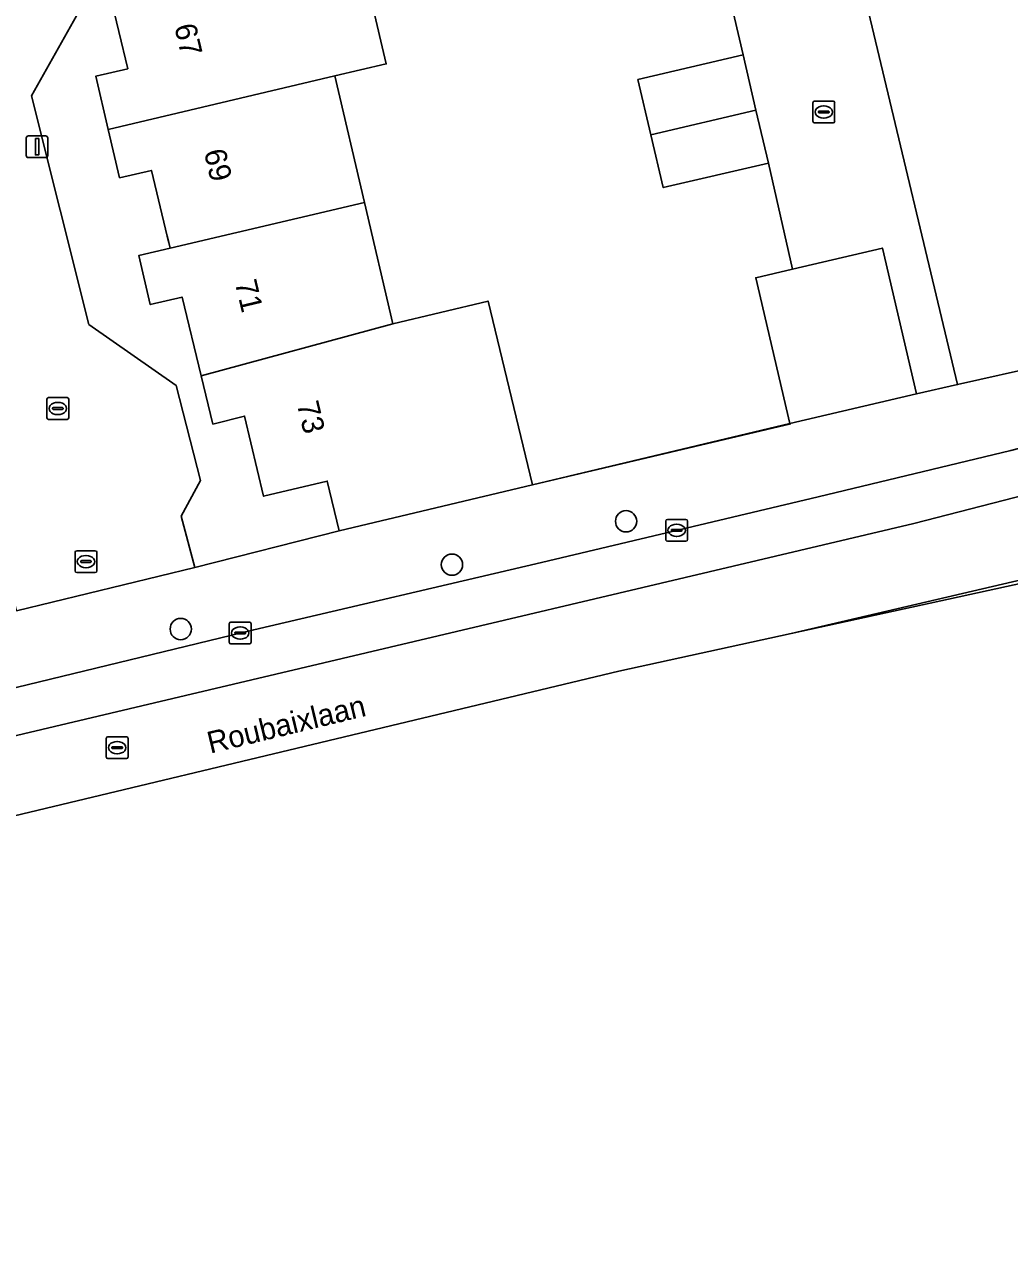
# Model space of a CAD drawing. Extents: x 158472 to 159562, y 388525 to 389606.
# Drawn here: x 159410.9 to 159456.2, y 388620.6 to 388677 of the extents above; entities that cross this region are included whole.
import ezdxf

# ---------------------------------------------------------------- set-up
doc = ezdxf.new("R2010")
doc.units = 0
for name, color, linetype in [('IMGEO_Boom', 7, 'Continuous'), ('IMGEO_Erf', 7, 'Continuous'), ('IMGEO_Kolk', 7, 'Continuous'), ('IMGEO_Lichtmast', 7, 'Continuous'), ('IMGEO_Muur', 7, 'Continuous'), ('IMGEO_Openbare_ruimte_label', 7, 'Continuous'), ('IMGEO_Pand', 7, 'Continuous'), ('IMGEO_Pand_nummerreeks', 7, 'Continuous'), ('IMGEO_Rijbaan_lokaal_gesloten', 7, 'Continuous'), ('IMGEO_Rijbaan_lokaal_open', 7, 'Continuous'), ('IMGEO_Rioolput', 7, 'Continuous'), ('IMGEO_Voetpad_open', 7, 'Continuous')]:
    doc.layers.add(name, color=color, linetype=linetype)

msp = doc.modelspace()

# ---------------------------------------------------------------- linework, layer by layer
at = {"layer": 'IMGEO_Boom'}
for centre in [(159438.588, 388654.161), (159430.583, 388652.169), (159418.119, 388649.208)]:
    msp.add_circle(centre, 0.489, dxfattribs=at)
at = {"layer": 'IMGEO_Erf'}
for points in [[(159449.73, 388677.568), (159453.824, 388660.442), (159457.781, 388661.341), (159457.195, 388663.823), (159462.053, 388664.971), (159467.02, 388666.144), (159467.607, 388663.662), (159469.556, 388664.203), (159468.983, 388666.626), (159473.739, 388667.75), (159478.692, 388668.92), (159479.264, 388666.497), (159483.225, 388667.513), (159482.67, 388669.888), (159481.42, 388675.178), (159473.944, 388706.509)], [(159426.244, 388680.807), (159427.561, 388675.181), (159425.201, 388674.629), (159426.562, 388668.817), (159427.869, 388663.23), (159432.24, 388664.282), (159434.283, 388655.838), (159446.116, 388658.65), (159444.546, 388665.352), (159446.23, 388665.751), (159445.127, 388670.625), (159440.293, 388669.493), (159439.725, 388671.921), (159439.13, 388674.46), (159443.964, 388675.592), (159442.377, 388682.406)], [(159413.737, 388678.145), (159411.255, 388673.704), (159413.892, 388663.207), (159417.902, 388660.407), (159419.033, 388656.042), (159418.134, 388654.399), (159418.765, 388652.043), (159425.393, 388653.718), (159424.852, 388656.005), (159421.923, 388655.313), (159421.051, 388658.997), (159419.599, 388658.63), (159419.058, 388660.85), (159418.178, 388664.466), (159416.715, 388664.117), (159416.184, 388666.37), (159417.626, 388666.71), (159417.565, 388666.965), (159417.492, 388667.27), (159416.773, 388670.288), (159415.31, 388669.951), (159414.789, 388672.163), (159414.212, 388674.613), (159415.68, 388674.957), (159414.864, 388678.4)]]:
    msp.add_lwpolyline(points, dxfattribs=at)
at = {"layer": 'IMGEO_Kolk'}
for p, q in [((159447.172, 388672.542), (159447.172, 388673.394)), ((159447.247, 388673.468), (159448.099, 388673.468)), ((159447.66, 388673.248), (159447.685, 388673.248)), ((159448.173, 388673.394), (159448.173, 388672.542)), ((159447.431, 388672.962), (159447.431, 388672.974)), ((159447.869, 388672.925), (159447.471, 388672.925)), ((159447.474, 388673.011), (159447.872, 388673.011)), ((159447.683, 388672.688), (159447.658, 388672.688)), ((159447.915, 388672.974), (159447.915, 388672.962)), ((159448.099, 388672.468), (159447.247, 388672.468)), ((159411.968, 388658.918), (159411.968, 388659.77)), ((159412.043, 388659.844), (159412.895, 388659.844)), ((159412.969, 388659.77), (159412.969, 388658.918)), ((159412.227, 388659.338), (159412.227, 388659.35)), ((159412.665, 388659.301), (159412.267, 388659.301)), ((159412.27, 388659.387), (159412.668, 388659.387)), ((159412.456, 388659.624), (159412.481, 388659.624)), ((159412.711, 388659.35), (159412.711, 388659.338)), ((159412.895, 388658.844), (159412.043, 388658.844)), ((159412.479, 388659.064), (159412.454, 388659.064)), ((159440.408, 388653.321), (159440.408, 388654.173)), ((159440.483, 388654.247), (159441.335, 388654.247)), ((159441.409, 388654.173), (159441.409, 388653.321)), ((159440.667, 388653.741), (159440.667, 388653.753)), ((159441.105, 388653.704), (159440.707, 388653.704)), ((159440.71, 388653.79), (159441.108, 388653.79)), ((159440.896, 388654.027), (159440.921, 388654.027)), ((159441.151, 388653.753), (159441.151, 388653.741)), ((159441.335, 388653.247), (159440.483, 388653.247)), ((159440.919, 388653.467), (159440.894, 388653.467)), ((159420.35, 388648.601), (159420.35, 388649.453)), ((159420.425, 388649.527), (159421.277, 388649.527)), ((159420.609, 388649.021), (159420.609, 388649.033)), ((159420.652, 388649.07), (159421.05, 388649.07)), ((159420.838, 388649.307), (159420.863, 388649.307)), ((159421.093, 388649.033), (159421.093, 388649.021)), ((159421.351, 388649.453), (159421.351, 388648.601)), ((159421.277, 388648.527), (159420.425, 388648.527)), ((159421.047, 388648.984), (159420.649, 388648.984)), ((159420.861, 388648.747), (159420.836, 388648.747))]:
    msp.add_line(p, q, dxfattribs=at)
for points in [[(159447.172, 388672.542), (159447.172, 388673.394)], [(159447.247, 388673.468), (159448.099, 388673.468)], [(159448.173, 388673.394), (159448.173, 388672.542)], [(159448.099, 388672.468), (159447.247, 388672.468)], [(159411.968, 388658.918), (159411.968, 388659.77)], [(159412.043, 388659.844), (159412.895, 388659.844)], [(159412.969, 388659.77), (159412.969, 388658.918)], [(159412.895, 388658.844), (159412.043, 388658.844)], [(159440.408, 388653.321), (159440.408, 388654.173)], [(159440.483, 388654.247), (159441.335, 388654.247)], [(159441.409, 388654.173), (159441.409, 388653.321)], [(159441.335, 388653.247), (159440.483, 388653.247)], [(159420.35, 388648.601), (159420.35, 388649.453)], [(159420.425, 388649.527), (159421.277, 388649.527)], [(159421.351, 388649.453), (159421.351, 388648.601)], [(159421.277, 388648.527), (159420.425, 388648.527)]]:
    msp.add_lwpolyline(points, dxfattribs=at)
for centre, radius, start, end in [((159447.249, 388673.392), 0.0765, 91.552, 178.448), ((159447.249, 388673.392), 0.0765, 91.552, 178.448), ((159448.097, 388673.392), 0.0765, 1.552, 88.448), ((159448.097, 388673.392), 0.0765, 1.552, 88.448), ((159447.471, 388672.971), 0.0403, 85.8775, 175.7526), ((159447.468, 388672.961), 0.0366, 178.938, 274.7102), ((159447.872, 388672.968), 0.043, 264.8664, 352.4533), ((159447.876, 388672.973), 0.0386, 1.7309, 96.639), ((159447.249, 388672.544), 0.0765, 181.552, 268.448), ((159447.249, 388672.544), 0.0765, 181.552, 268.448), ((159448.097, 388672.544), 0.0765, 271.552, 358.448), ((159448.097, 388672.544), 0.0765, 271.552, 358.448), ((159412.045, 388659.768), 0.0765, 91.552, 178.448), ((159412.045, 388659.768), 0.0765, 91.552, 178.448), ((159412.893, 388659.768), 0.0765, 1.552, 88.448), ((159412.893, 388659.768), 0.0765, 1.552, 88.448), ((159412.267, 388659.347), 0.0403, 85.8775, 175.7526), ((159412.264, 388659.337), 0.0366, 178.938, 274.7102), ((159412.668, 388659.344), 0.043, 264.8664, 352.4533), ((159412.672, 388659.349), 0.0386, 1.7309, 96.639), ((159412.045, 388658.92), 0.0765, 181.552, 268.448), ((159412.045, 388658.92), 0.0765, 181.552, 268.448), ((159412.893, 388658.92), 0.0765, 271.552, 358.448), ((159412.893, 388658.92), 0.0765, 271.552, 358.448), ((159440.485, 388654.171), 0.0765, 91.552, 178.448), ((159440.485, 388654.171), 0.0765, 91.552, 178.448), ((159441.333, 388654.171), 0.0765, 1.552, 88.448), ((159441.333, 388654.171), 0.0765, 1.552, 88.448), ((159440.707, 388653.75), 0.0403, 85.8775, 175.7526), ((159440.704, 388653.74), 0.0366, 178.938, 274.7102), ((159441.108, 388653.747), 0.043, 264.8664, 352.4533), ((159441.112, 388653.752), 0.0386, 1.7309, 96.639), ((159440.485, 388653.323), 0.0765, 181.552, 268.448), ((159440.485, 388653.323), 0.0765, 181.552, 268.448), ((159441.333, 388653.323), 0.0765, 271.552, 358.448), ((159441.333, 388653.323), 0.0765, 271.552, 358.448), ((159420.427, 388649.451), 0.0765, 91.552, 178.448), ((159420.427, 388649.451), 0.0765, 91.552, 178.448), ((159420.649, 388649.03), 0.0403, 85.8775, 175.7526), ((159420.646, 388649.02), 0.0366, 178.938, 274.7102), ((159421.05, 388649.027), 0.043, 264.8664, 352.4533), ((159421.054, 388649.032), 0.0386, 1.7309, 96.639), ((159421.275, 388649.451), 0.0765, 1.552, 88.448), ((159421.275, 388649.451), 0.0765, 1.552, 88.448), ((159420.427, 388648.603), 0.0765, 181.552, 268.448), ((159420.427, 388648.603), 0.0765, 181.552, 268.448), ((159421.275, 388648.603), 0.0765, 271.552, 358.448), ((159421.275, 388648.603), 0.0765, 271.552, 358.448)]:
    msp.add_arc(centre, radius, start, end, dxfattribs=at)
for centre, major_axis, ratio, start_param, end_param in [((159447.659, 388672.968), (-0.387, 0.002), 0.722429, 4.712389, 7.853982), ((159447.684, 388672.968), (-0.39, 0.002), 0.717154, 1.570796, 4.712389), ((159412.455, 388659.344), (-0.387, 0.002), 0.722429, 4.712389, 7.853982), ((159412.48, 388659.344), (-0.39, 0.002), 0.717154, 1.570796, 4.712389), ((159440.895, 388653.747), (-0.387, 0.002), 0.722429, 4.712389, 7.853982), ((159440.92, 388653.747), (-0.39, 0.002), 0.717154, 1.570796, 4.712389), ((159420.837, 388649.027), (-0.387, 0.002), 0.722429, 4.712389, 7.853982), ((159420.862, 388649.027), (-0.39, 0.002), 0.717154, 1.570796, 4.712389)]:
    msp.add_ellipse(centre, major_axis=major_axis, ratio=ratio, start_param=start_param, end_param=end_param, dxfattribs=at)
at = {"layer": 'IMGEO_Lichtmast'}
for p, q in [((159411.018, 388670.971), (159411.018, 388671.771)), ((159411.018, 388671.771), (159411.018, 388670.971)), ((159411.118, 388671.871), (159411.908, 388671.871)), ((159411.908, 388671.871), (159411.118, 388671.871)), ((159412.008, 388671.771), (159412.008, 388670.971)), ((159412.008, 388670.971), (159412.008, 388671.771)), ((159411.908, 388670.871), (159411.118, 388670.871)), ((159411.118, 388670.871), (159411.908, 388670.871))]:
    msp.add_line(p, q, dxfattribs=at)
msp.add_lwpolyline([(159411.438, 388671.746), (159411.588, 388671.746), (159411.588, 388670.996), (159411.438, 388670.996), (159411.438, 388671.746)], dxfattribs=at)
for centre, start, end in [((159411.118, 388671.771), 90, 180), ((159411.118, 388671.771), 90, 180), ((159411.908, 388671.771), 0, 90), ((159411.908, 388671.771), 360, 90), ((159411.118, 388670.971), 180, 270), ((159411.118, 388670.971), 180, 270), ((159411.908, 388670.971), 270, 0), ((159411.908, 388670.971), 270, 0)]:
    msp.add_arc(centre, 0.1, start, end, dxfattribs=at)
at = {"layer": 'IMGEO_Muur'}
msp.add_lwpolyline([(159434.283, 388655.838), (159446.152, 388658.635)], dxfattribs=at)
at = {"layer": 'IMGEO_Pand'}
for points in [[(159414.864, 388678.4), (159415.68, 388674.957), (159414.212, 388674.613), (159414.789, 388672.163), (159425.201, 388674.629), (159427.561, 388675.181), (159426.244, 388680.807), (159425.304, 388680.587), (159425.263, 388680.76)], [(159444.557, 388673.06), (159443.964, 388675.592), (159439.13, 388674.46), (159439.725, 388671.921)], [(159425.201, 388674.629), (159414.789, 388672.163), (159415.31, 388669.951), (159416.773, 388670.288), (159417.492, 388667.27), (159417.565, 388666.965), (159417.626, 388666.71), (159426.562, 388668.817)], [(159444.557, 388673.06), (159439.725, 388671.921), (159440.293, 388669.493), (159445.127, 388670.625)], [(159426.562, 388668.817), (159417.626, 388666.71), (159416.184, 388666.37), (159416.715, 388664.117), (159418.178, 388664.466), (159419.058, 388660.85), (159427.869, 388663.23)], [(159450.364, 388666.714), (159446.23, 388665.751), (159444.546, 388665.352), (159446.116, 388658.65), (159451.933, 388660.012)], [(159419.058, 388660.85), (159419.599, 388658.63), (159421.051, 388658.997), (159421.923, 388655.313), (159424.852, 388656.005), (159425.393, 388653.718), (159434.283, 388655.838), (159432.24, 388664.282), (159427.869, 388663.23)]]:
    msp.add_lwpolyline(points, close=True, dxfattribs=at)
at = {"layer": 'IMGEO_Rijbaan_lokaal_gesloten'}
for points in [[(159495.329, 388667.616), (159498.508, 388669.737), (159498.599, 388669.761), (159496.788, 388672.144), (159495.316, 388670.716), (159494.552, 388670.059), (159492.981, 388668.776), (159491.379, 388667.654), (159490.507, 388667.179), (159489.59, 388666.774), (159487.693, 388666.044), (159485.564, 388665.33), (159481.506, 388664.154), (159477.803, 388663.227), (159467.627, 388660.363), (159456.265, 388657.411), (159447.415, 388655.291), (159434.697, 388652.271), (159421.474, 388649.177), (159409.531, 388646.279)], [(159342.217, 388628.99), (159356.081, 388631.443), (159385.048, 388638.288), (159418.333, 388646.152), (159451.816, 388654.063), (159476.154, 388660.327), (159488.249, 388663.827)], [(159488.249, 388663.827), (159476.154, 388660.327), (159451.816, 388654.063), (159418.333, 388646.152), (159385.048, 388638.288), (159356.081, 388631.443), (159342.217, 388628.99)], [(159327.019, 388636.174), (159327.972, 388625.979), (159326.898, 388620.609), (159353.899, 388627.076), (159356.92, 388627.939), (159368.112, 388630.571), (159387.902, 388635.347), (159398.134, 388637.671), (159398.181, 388637.682), (159438.255, 388647.28), (159446.176, 388649.008), (159466.062, 388653.644), (159477.202, 388655.856), (159479.239, 388656.222)]]:
    msp.add_lwpolyline(points, dxfattribs=at)
msp.add_lwpolyline([(159446.176, 388649.008), (159479.239, 388656.222), (159477.202, 388655.856), (159466.062, 388653.644)], close=True, dxfattribs=at)
at = {"layer": 'IMGEO_Rijbaan_lokaal_open'}
for points in [[(159449.73, 388677.568), (159449.635, 388677.546), (159448.162, 388683.779), (159448.241, 388683.798), (159446.866, 388689.616), (159445.747, 388694.229), (159439.944, 388692.851), (159441.258, 388687.183), (159441.879, 388684.53), (159442.377, 388682.406), (159443.964, 388675.592), (159444.557, 388673.06), (159445.127, 388670.625), (159446.23, 388665.751), (159450.364, 388666.714), (159451.933, 388660.012), (159453.824, 388660.442)], [(159410.645, 388685.894), (159402.664, 388683.954), (159403.035, 388681.876), (159402.307, 388680.032), (159403.331, 388675.717), (159407.294, 388672.955), (159409.883, 388662.437), (159407.514, 388657.915), (159408.599, 388653.311), (159409.991, 388652.328), (159410.572, 388650.052), (159418.765, 388652.043), (159418.134, 388654.399), (159419.033, 388656.042), (159417.902, 388660.407), (159413.892, 388663.207), (159411.255, 388673.704), (159413.737, 388678.145), (159412.551, 388682.879), (159411.188, 388683.663)]]:
    msp.add_lwpolyline(points, close=True, dxfattribs=at)
at = {"layer": 'IMGEO_Rioolput'}
for p, q in [((159413.263, 388651.883), (159413.263, 388652.735)), ((159413.338, 388652.809), (159414.19, 388652.809)), ((159413.751, 388652.589), (159413.776, 388652.589)), ((159414.264, 388652.735), (159414.264, 388651.883)), ((159413.522, 388652.303), (159413.522, 388652.315)), ((159413.96, 388652.266), (159413.562, 388652.266)), ((159413.565, 388652.352), (159413.963, 388652.352)), ((159413.774, 388652.029), (159413.749, 388652.029)), ((159414.006, 388652.315), (159414.006, 388652.303)), ((159414.19, 388651.809), (159413.338, 388651.809)), ((159414.695, 388643.333), (159414.695, 388644.185)), ((159414.77, 388644.259), (159415.622, 388644.259)), ((159415.183, 388644.039), (159415.208, 388644.039)), ((159415.696, 388644.185), (159415.696, 388643.333)), ((159414.954, 388643.753), (159414.954, 388643.765)), ((159415.392, 388643.716), (159414.994, 388643.716)), ((159414.997, 388643.802), (159415.395, 388643.802)), ((159415.206, 388643.479), (159415.181, 388643.479)), ((159415.438, 388643.765), (159415.438, 388643.753)), ((159415.622, 388643.259), (159414.77, 388643.259))]:
    msp.add_line(p, q, dxfattribs=at)
for points in [[(159413.263, 388651.883), (159413.263, 388652.735)], [(159413.338, 388652.809), (159414.19, 388652.809)], [(159414.264, 388652.735), (159414.264, 388651.883)], [(159414.19, 388651.809), (159413.338, 388651.809)], [(159414.695, 388643.333), (159414.695, 388644.185)], [(159414.77, 388644.259), (159415.622, 388644.259)], [(159415.696, 388644.185), (159415.696, 388643.333)], [(159415.622, 388643.259), (159414.77, 388643.259)]]:
    msp.add_lwpolyline(points, dxfattribs=at)
for centre, radius, start, end in [((159413.34, 388652.733), 0.0765, 91.552, 178.448), ((159413.34, 388652.733), 0.0765, 91.552, 178.448), ((159414.188, 388652.733), 0.0765, 1.552, 88.448), ((159414.188, 388652.733), 0.0765, 1.552, 88.448), ((159413.34, 388651.885), 0.0765, 181.552, 268.448), ((159413.34, 388651.885), 0.0765, 181.552, 268.448), ((159413.562, 388652.312), 0.0403, 85.8775, 175.7526), ((159413.559, 388652.302), 0.0366, 178.938, 274.7102), ((159413.963, 388652.309), 0.043, 264.8664, 352.4533), ((159413.967, 388652.314), 0.0386, 1.7309, 96.639), ((159414.188, 388651.885), 0.0765, 271.552, 358.448), ((159414.188, 388651.885), 0.0765, 271.552, 358.448), ((159414.772, 388644.183), 0.0765, 91.552, 178.448), ((159414.772, 388644.183), 0.0765, 91.552, 178.448), ((159415.62, 388644.183), 0.0765, 1.552, 88.448), ((159415.62, 388644.183), 0.0765, 1.552, 88.448), ((159414.994, 388643.762), 0.0403, 85.8775, 175.7526), ((159414.991, 388643.752), 0.0366, 178.938, 274.7102), ((159415.395, 388643.759), 0.043, 264.8664, 352.4533), ((159415.399, 388643.764), 0.0386, 1.7309, 96.639), ((159414.772, 388643.335), 0.0765, 181.552, 268.448), ((159414.772, 388643.335), 0.0765, 181.552, 268.448), ((159415.62, 388643.335), 0.0765, 271.552, 358.448), ((159415.62, 388643.335), 0.0765, 271.552, 358.448)]:
    msp.add_arc(centre, radius, start, end, dxfattribs=at)
for centre, major_axis, ratio, start_param, end_param in [((159413.75, 388652.309), (-0.387, 0.002), 0.722429, 4.712389, 7.853982), ((159413.775, 388652.309), (-0.39, 0.002), 0.717154, 1.570796, 4.712389), ((159415.182, 388643.759), (-0.387, 0.002), 0.722429, 4.712389, 7.853982), ((159415.207, 388643.759), (-0.39, 0.002), 0.717154, 1.570796, 4.712389)]:
    msp.add_ellipse(centre, major_axis=major_axis, ratio=ratio, start_param=start_param, end_param=end_param, dxfattribs=at)
at = {"layer": 'IMGEO_Voetpad_open'}
for points in [[(159496.263, 388676.824), (159493.486, 388676.178), (159494.322, 388672.641), (159491.409, 388671.953), (159488.496, 388671.264), (159485.583, 388670.576), (159482.67, 388669.888), (159483.225, 388667.513), (159479.264, 388666.497), (159474.312, 388665.327), (159469.556, 388664.203), (159467.607, 388663.662), (159462.641, 388662.489), (159457.781, 388661.341), (159453.824, 388660.442), (159451.933, 388660.012), (159446.116, 388658.65), (159434.283, 388655.838), (159425.393, 388653.718), (159418.765, 388652.043), (159410.572, 388650.052)], [(159434.697, 388652.271), (159447.415, 388655.291), (159456.265, 388657.411), (159467.627, 388660.363), (159477.803, 388663.227), (159481.506, 388664.154), (159485.564, 388665.33), (159487.693, 388666.044), (159489.59, 388666.774), (159490.507, 388667.179), (159491.379, 388667.654), (159492.981, 388668.776), (159494.552, 388670.059), (159495.316, 388670.716), (159496.788, 388672.144), (159497.962, 388673.51)], [(159339.355, 388635.451), (159340.107, 388630.966), (159344.766, 388631.599), (159349.4, 388632.369), (159357.589, 388634.063), (159370.003, 388636.915), (159384.878, 388640.405), (159397.43, 388643.303), (159409.531, 388646.279), (159421.474, 388649.177), (159434.697, 388652.271)]]:
    msp.add_lwpolyline(points, dxfattribs=at)

# ---------------------------------------------------------------- texts
at = {"layer": 'IMGEO_Openbare_ruimte_label'}
msp.add_text('Roubaixlaan', height=1, rotation=13.5916, dxfattribs=at).set_placement((159419.472, 388643.482))
at = {"layer": 'IMGEO_Pand_nummerreeks'}
for s, rotation, p in [('67', 283.2993, (159417.813, 388676.907)), ('69', 283.2981, (159419.176, 388671.148)), ('71', 283.3612, (159420.597, 388665.14)), ('73', 283.3606, (159423.447, 388659.562))]:
    msp.add_text(s, height=1, rotation=rotation, dxfattribs=at).set_placement(p)

doc.saveas('drawing.dxf')
